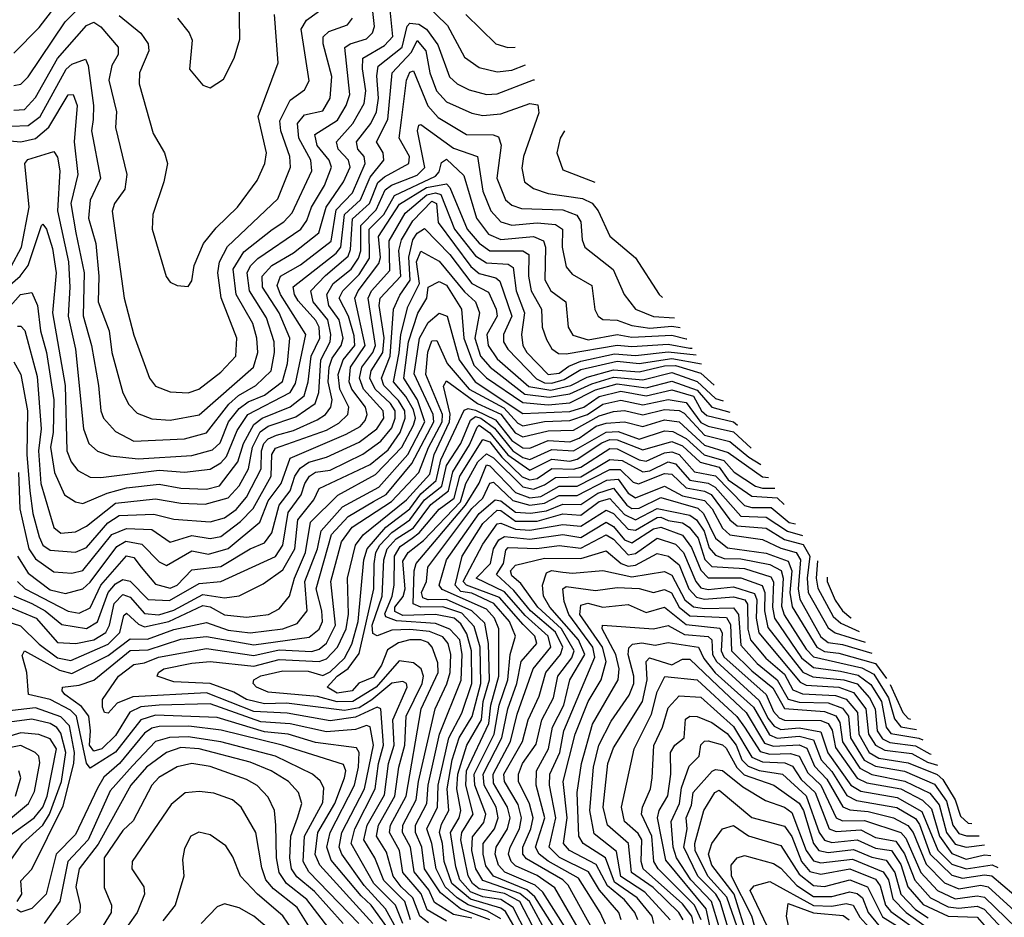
# Model space of a CAD drawing. Extents: x 1308313 to 1441400, y 959662 to 1036319.
# Tile 592 of 656: x 1419171 to 1421880, y 985262 to 987731. Entities that reach past the tile are written whole.
import ezdxf

# ---------------------------------------------------------------- set-up
doc = ezdxf.new("R2010")
doc.units = 0

msp = doc.modelspace()

# ---------------------------------------------------------------- linework, layer by layer
at = {"layer": '0CON10XD'}
for points in [[(1419155, 987638.8), (1419225, 987709.1), (1419345, 987866.6)], [(1419148, 987052), (1419176.6, 987105), (1419197.5, 987215), (1419185.3, 987335), (1419194, 987346), (1419265, 987368.7), (1419275, 987353.1), (1419282, 987315), (1419275.6, 987205.6), (1419306.1, 987065), (1419309.3, 986995), (1419304.4, 986915.6), (1419324.9, 986825), (1419346.5, 986605), (1419361.9, 986565), (1419385, 986543.8), (1419421.2, 986531.2), (1419497.1, 986522.9), (1419645, 986531.8), (1419702.1, 986547.9), (1419723.1, 986566.9), (1419746.2, 986625), (1419775, 986661.2), (1419800, 986680.1), (1419845, 986697.6), (1419894.3, 986735.7), (1419908.1, 986785), (1419914.7, 986855), (1419885.1, 986925), (1419839, 986995), (1419838.8, 987025), (1419864.8, 987055.2), (1419925, 987089.2), (1419994.6, 987145), (1420014, 987215), (1420062.4, 987285), (1420080.1, 987325), (1420075.4, 987345), (1420047.7, 987375), (1420042.9, 987395), (1420087.6, 987445), (1420119.1, 987500.9), (1420123.9, 987535), (1420113.9, 987596.1), (1420115.1, 987624.9), (1420175, 987659.6), (1420198, 987685), (1420185.9, 987805)], [(1419085, 987403.1), (1419175, 987394.7), (1419215, 987404.2), (1419251.5, 987435), (1419305, 987524.3), (1419318.9, 987525), (1419329.7, 987495), (1419321.3, 987395), (1419331.5, 987305), (1419312.5, 987225), (1419325.5, 987145), (1419348.5, 987035), (1419346.3, 986916.3), (1419369.1, 986835), (1419388.6, 986725), (1419394.2, 986655), (1419401.7, 986635), (1419435, 986597.7), (1419485, 986571.4), (1419625, 986578.1), (1419685.3, 986594.7), (1419746.7, 986673.3), (1419773.2, 986696.8), (1419820.5, 986725), (1419862.8, 986765), (1419872.7, 986815), (1419871.6, 986845), (1419850.4, 986910.4), (1419803.6, 986985), (1419797.3, 987035), (1419806.2, 987053.8), (1419826.3, 987073.7), (1419945.1, 987154.9), (1419961.6, 987178.4), (1419974.5, 987215.6), (1420010.2, 987275), (1420028.8, 987325), (1420022.7, 987345), (1419989.9, 987385), (1419983.6, 987415), (1420045.3, 987454.7), (1420069.8, 987495), (1420079.9, 987525), (1420065.4, 987654.6), (1420080, 987665), (1420125, 987678.6), (1420141.5, 987695), (1420147.6, 987712.4), (1420138, 987795)], [(1419155, 987550), (1419175, 987553.5), (1419195, 987574.2), (1419296.8, 987725), (1419365, 987795.2)], [(1419605.4, 987735), (1419637.3, 987695), (1419645.5, 987675), (1419638.6, 987595), (1419675, 987551.2), (1419695, 987543.8), (1419732.4, 987567.6), (1419760.9, 987625), (1419777.3, 987677.3), (1419775.3, 987795)], [(1420286.6, 987775), (1420348.5, 987715), (1420395, 987627.5), (1420435, 987599.2), (1420485, 987587.8), (1420525, 987592.2), (1420563, 987607)], [(1419155, 987482.2), (1419185, 987484.3), (1419215, 987516.8), (1419275.7, 987624.3), (1419355, 987714.8), (1419375, 987724.1), (1419395, 987711), (1419442.5, 987655), (1419441.9, 987635), (1419424.8, 987605), (1419416.5, 987565), (1419437.5, 987477.5), (1419435.2, 987434.8), (1419466.5, 987305), (1419461, 987265), (1419432, 987225), (1419425.7, 987204.3), (1419458.7, 986965), (1419485, 986863.1), (1419528.7, 986745), (1419545, 986722.5), (1419585, 986707.4), (1419635, 986704.8), (1419664.6, 986715), (1419725, 986761), (1419765.9, 986805), (1419768.8, 986855), (1419726, 986966), (1419716.6, 987035), (1419720.6, 987065), (1419742.8, 987107.2), (1419881.4, 987238.6), (1419916.7, 987325), (1419914.3, 987355), (1419890, 987425), (1419887, 987453), (1419915, 987510), (1419955, 987538.2), (1419967.3, 987562.7), (1419945.2, 987705), (1419960.3, 987729.7), (1420012.9, 987767.1)], [(1419125.4, 986984.6), (1419172.4, 987025), (1419194.8, 987055.2), (1419231.1, 987165), (1419235, 987168.9), (1419245, 987154.5), (1419261.8, 987101.8), (1419271.7, 987035), (1419261.3, 986925), (1419296.9, 986725), (1419301, 986545), (1419313.1, 986515), (1419331.2, 986491.2), (1419365, 986472.2), (1419395, 986471.1), (1419555, 986492), (1419625, 986486), (1419695, 986494.5), (1419725, 986512.2), (1419740.4, 986529.6), (1419769.4, 986600.6), (1419799.4, 986645), (1419915.4, 986705), (1419930.2, 986729.8), (1419958.4, 986865), (1419888.8, 986975), (1419879.3, 986999.3), (1419889, 987025), (1419943.7, 987056.3), (1420028, 987122), (1420042.3, 987207.7), (1420086.6, 987255), (1420121.4, 987335), (1420119.2, 987355), (1420101.1, 987375), (1420097.6, 987395), (1420136.9, 987445), (1420152.7, 987477.3), (1420158.8, 987515), (1420153.6, 987576.4), (1420157.3, 987602.7), (1420223.6, 987655), (1420237, 987713), (1420245, 987721.4), (1420269.1, 987719.1), (1420290.8, 987705), (1420321.9, 987661.9), (1420354.1, 987574.1), (1420374.7, 987555), (1420407.9, 987537.9), (1420455, 987525.5), (1420485, 987526.8), (1420585, 987565.4), (1420587.2, 987565.9)], [(1419148, 987438), (1419195, 987440.3), (1419228, 987465), (1419299.5, 987595), (1419315, 987608.5), (1419352, 987622), (1419360.2, 987605), (1419374.4, 987495), (1419373.2, 987456.8), (1419368.6, 987425), (1419393.8, 987295), (1419365.1, 987234.9), (1419360.5, 987185), (1419381.3, 987115), (1419389.5, 987025), (1419387.1, 986955), (1419417.1, 986875), (1419424.5, 986815), (1419455, 986704.4), (1419472, 986672), (1419495, 986648.9), (1419535, 986633.4), (1419585, 986628.9), (1419665, 986644.2), (1419814.2, 986775), (1419826.7, 986815), (1419823.7, 986855), (1419812.4, 986895), (1419767.3, 986975), (1419758.9, 987045), (1419787.6, 987092.4), (1419866.1, 987153.9), (1419898.4, 987175), (1419920.6, 987199.4), (1419975.1, 987315), (1419972.1, 987345), (1419939.1, 987405), (1419935.9, 987445), (1419955, 987469.4), (1420005, 987480.5), (1420025.8, 987515), (1420030.4, 987575), (1420006.2, 987665), (1420006.3, 987683.7), (1420021.4, 987698.6), (1420073, 987717), (1420086.6, 987735)], [(1419445, 987742.4), (1419505, 987694.3), (1419525.2, 987665), (1419526.9, 987645), (1419501.2, 987585), (1419500.5, 987555), (1419538.2, 987418.2), (1419569.6, 987365), (1419577.7, 987335), (1419567.5, 987285), (1419537.3, 987195), (1419535.5, 987155), (1419574.5, 987024.5), (1419585, 987008.8), (1419605, 987000), (1419635, 986996.7), (1419645, 987012.5), (1419651.5, 987055), (1419677.1, 987115), (1419711.6, 987158.4), (1419770.8, 987215), (1419825, 987288.9), (1419845.6, 987335), (1419850.5, 987365), (1419827.2, 987465), (1419882.7, 987612.7), (1419872.6, 987745)], [(1420399, 987745), (1420480.8, 987665), (1420514.5, 987654.5), (1420534.7, 987655.1)], [(1419125, 986920.4), (1419173.7, 986975), (1419205, 986980.5), (1419220.5, 986945), (1419228.2, 986875), (1419244.7, 986815), (1419265.5, 986685), (1419263.7, 986595), (1419255.8, 986555), (1419267.2, 986485), (1419295, 986424.2), (1419324.5, 986404.5), (1419345, 986399.6), (1419411.7, 986428.3), (1419465, 986443.4), (1419555, 986453), (1419615, 986442.4), (1419685, 986439.5), (1419721.3, 986448.7), (1419771.7, 986515), (1419787, 986565), (1419815, 986617.3), (1419838.1, 986635), (1419915, 986666), (1419953.7, 986696.3), (1419964.9, 986735.1), (1419973.6, 986805), (1419997.2, 986855), (1419995.4, 986885), (1419986.1, 986903.9), (1419937.4, 986957.4), (1419927, 986975), (1419923.9, 986996.1), (1420041.5, 987088.5), (1420054.3, 987105), (1420064.9, 987195.1), (1420108.4, 987235), (1420135, 987297.6), (1420172.6, 987345), (1420171.4, 987365), (1420153.1, 987395), (1420183.7, 987456.3), (1420196.1, 987585), (1420248.7, 987641.3), (1420265, 987674), (1420288.5, 987645), (1420299.5, 987585), (1420317.7, 987535), (1420345, 987505.1), (1420415, 987473.5), (1420445, 987467.3), (1420495, 987471.8), (1420575, 987500.6), (1420597, 987497), (1420599.1, 987475), (1420557.5, 987355), (1420552.8, 987322.8), (1420559.7, 987285), (1420585, 987266.2), (1420625, 987252.7), (1420719.2, 987239.2), (1420746.2, 987226.2), (1420762.3, 987205), (1420795, 987135.9), (1420865, 987075.8), (1420930.2, 986975), (1420939.7, 986966.5)], [(1419165, 986887.7), (1419175, 986887.5), (1419185.8, 986875.8), (1419219.6, 986749.6), (1419230.1, 986605), (1419223.3, 986545), (1419229.7, 986455), (1419265, 986334.1), (1419285, 986318.5), (1419325, 986322.1), (1419355, 986337.5), (1419435, 986400.6), (1419545, 986412.7), (1419615, 986400.9), (1419681.7, 986398.3), (1419744.8, 986415.2), (1419775, 986448.2), (1419800.5, 986495), (1419811.8, 986555), (1419833, 986597), (1419855, 986612.4), (1419931.3, 986638.7), (1419984.6, 986675), (1419994.2, 986705), (1419999.4, 986795), (1420025.4, 986845), (1420027.6, 986865), (1420018.8, 986905), (1419978.5, 986955), (1419972.1, 986985), (1420012.3, 987027.7), (1420075, 987080), (1420081.6, 987098.4), (1420087.3, 987182.7), (1420133.2, 987225), (1420156.9, 987283.1), (1420175, 987299.1), (1420241.6, 987335), (1420243.7, 987355), (1420214.9, 987405), (1420222, 987455), (1420235.1, 987565), (1420245, 987586.9), (1420255, 987590.2), (1420293.8, 987493.8), (1420322.2, 987462.2), (1420400, 987415), (1420473.8, 987413.8), (1420488.7, 987408.6), (1420495.9, 987385.9), (1420484.3, 987295), (1420508.1, 987235), (1420525, 987220.3), (1420551.9, 987211.9), (1420665, 987208), (1420703.6, 987193.6), (1420714.9, 987175), (1420718.3, 987125), (1420726.2, 987105), (1420804.1, 987044.1), (1420834.2, 986975), (1420865.3, 986935), (1420914.7, 986914.7), (1420972.3, 986911.1)], [(1419155, 986790), (1419174.2, 986755), (1419193.3, 986655), (1419190.8, 986535), (1419199.2, 986435), (1419207.3, 986372.7), (1419225, 986308.4), (1419235.5, 986285), (1419255, 986271.2), (1419325, 986265.7), (1419355, 986279.4), (1419413.5, 986346.5), (1419445, 986367.3), (1419540.4, 986370.4), (1419595, 986356.9), (1419695, 986349.6), (1419735, 986360.2), (1419766.6, 986383.4), (1419795, 986417.4), (1419835.6, 986495), (1419836.5, 986545), (1419843.4, 986565), (1419855, 986578.1), (1419877.7, 986587.7), (1419925, 986601.3), (1419989.6, 986630.4), (1420012.4, 986645), (1420027, 986665), (1420030.9, 986685), (1420020, 986735), (1420022.5, 986775), (1420030.5, 986799.5), (1420056.1, 986835), (1420061.2, 986855), (1420050.2, 986905), (1420022.2, 986945), (1420016, 986975), (1420033.3, 987005), (1420083.1, 987045), (1420103.6, 987075), (1420109.4, 987095), (1420109.7, 987165), (1420152.3, 987207.7), (1420177.1, 987262.9), (1420194.3, 987275.7), (1420265, 987303.7), (1420285.9, 987324.1), (1420265.2, 987425), (1420269.4, 987440.6), (1420275, 987442.7), (1420365, 987377.8), (1420431.1, 987355), (1420445, 987259.7), (1420467.8, 987205), (1420494.5, 987174.5), (1420525, 987166), (1420595, 987172.3), (1420645, 987167.5), (1420664.3, 987154.3), (1420663.2, 987105), (1420675, 987050.9), (1420691.2, 987031.2), (1420745, 986999.6), (1420753.6, 986933.6), (1420762.4, 986915), (1420775, 986906.1), (1420815, 986904.4), (1420855, 986890.1), (1420905, 986882.7), (1420965, 986888.1), (1420987.8, 986884.6)], [(1420669.6, 987425.7), (1420658.1, 987405), (1420648.9, 987365), (1420665, 987318.2), (1420753, 987284)], [(1419168.1, 986485), (1419171.6, 986385), (1419196.5, 986275), (1419215, 986247.7), (1419265, 986212), (1419315, 986208), (1419345, 986215.7), (1419424.9, 986315), (1419465, 986330.9), (1419535, 986328.9), (1419585, 986294), (1419645, 986311.6), (1419695, 986304), (1419725, 986308.8), (1419779.2, 986350.8), (1419813.5, 986386.5), (1419863.2, 986475), (1419865.1, 986535), (1419875, 986552.6), (1420015, 986601.8), (1420048.8, 986621.2), (1420074.1, 986645), (1420077.2, 986665), (1420052.4, 986715), (1420047.7, 986755), (1420061.3, 986795), (1420093.4, 986835), (1420091.2, 986861.2), (1420075.5, 986915.6), (1420050.1, 986965), (1420059.9, 986985), (1420105, 987030.3), (1420133.5, 987075), (1420133, 987155), (1420173, 987195), (1420202.6, 987247.4), (1420315, 987300.2), (1420325, 987312.1), (1420331.5, 987338.5), (1420345, 987347.4), (1420392.7, 987302.7), (1420428.2, 987185), (1420460.9, 987140.9), (1420495, 987126.7), (1420585, 987134.3), (1420612.2, 987122.2), (1420618, 987105), (1420615.7, 987015), (1420632.2, 986985), (1420673.3, 986955), (1420679.9, 986885), (1420692.7, 986862.7), (1420735, 986850.5), (1420815, 986864.8), (1420855, 986857.2), (1420965, 986863.2), (1421005, 986853.4), (1421006.3, 986853.2)], [(1419165.3, 986255), (1419195, 986208.6), (1419255, 986162.6), (1419297.5, 986152.5), (1419345, 986165.7), (1419365, 986183.8), (1419438.5, 986281.5), (1419463.6, 986296.4), (1419507.8, 986287.8), (1419555, 986239.5), (1419575, 986229.8), (1419645, 986269.6), (1419690.3, 986260.3), (1419745, 986276.2), (1419831.5, 986348.5), (1419855, 986407.2), (1419890.5, 986455), (1419915.2, 986524.8), (1420069.5, 986590.5), (1420107.8, 986612.2), (1420121.9, 986628.1), (1420127.1, 986645), (1420122.9, 986665), (1420085.2, 986715), (1420077.4, 986735), (1420081.5, 986775), (1420122.1, 986835), (1420093.6, 986965), (1420102.5, 986985), (1420159.5, 987060.5), (1420163.5, 987076.5), (1420158.8, 987135), (1420216.2, 987223.8), (1420290.8, 987269.2), (1420345, 987279.8), (1420355, 987269.4), (1420402, 987155), (1420435, 987116), (1420465, 987095.3), (1420555, 987095.1), (1420571.6, 987085), (1420571.2, 987025), (1420578, 986985), (1420606.9, 986935), (1420609, 986885), (1420620.9, 986850.9), (1420635.4, 986825.4), (1420653.1, 986813.1), (1420675, 986811.6), (1420815, 986835.6), (1420855, 986831.8), (1420955, 986838.6), (1421015, 986827.2), (1421021.5, 986827.4)], [(1419165.3, 986185), (1419186.7, 986165), (1419305, 986104), (1419335, 986098.4), (1419365, 986112.9), (1419394.6, 986175), (1419465, 986255.6), (1419485, 986251.6), (1419506, 986225), (1419545, 986178.5), (1419585, 986167), (1419605, 986175.5), (1419645, 986217.3), (1419725, 986226.9), (1419805, 986275.1), (1419845, 986291.8), (1419865, 986318.9), (1419885.2, 986395), (1419915.6, 986435), (1419928.4, 986475), (1419942.8, 986497.2), (1419966.7, 986513.3), (1420015, 986527.3), (1420105, 986568.5), (1420153.8, 986605), (1420172.8, 986635), (1420170.9, 986655), (1420116.7, 986715), (1420105.7, 986745), (1420112.1, 986775), (1420142.6, 986815), (1420150.3, 986835), (1420129.8, 986965), (1420139.1, 986985), (1420189.3, 987040.7), (1420187.4, 987122.6), (1420231.4, 987198.5), (1420291, 987249), (1420315, 987255), (1420329.6, 987250.4), (1420367.1, 987155), (1420425, 987081.5), (1420455, 987062.2), (1420515, 987058.9), (1420529.1, 987049.1), (1420536.6, 986985), (1420559.7, 986925), (1420551.8, 986865), (1420555.6, 986835), (1420566.2, 986815), (1420625, 986755.3), (1420655, 986758.4), (1420681.9, 986778.1), (1420715, 986792), (1420807.8, 986812.2), (1420865, 986807.6), (1420955, 986817.3), (1421032.1, 986809.4)], [(1419155, 986145.6), (1419204.7, 986124.7), (1419241.8, 986105), (1419287.4, 986067.4), (1419355, 986055.9), (1419385, 986074.8), (1419414.9, 986155), (1419435, 986178.8), (1419455, 986191.2), (1419475, 986186.6), (1419525, 986135.6), (1419583.5, 986133.5), (1419665, 986180.1), (1419725, 986185.7), (1419875, 986254.3), (1419895.3, 986285), (1419909.7, 986375), (1419945.9, 986424.1), (1419955.3, 986455), (1419968.9, 986475), (1419985, 986486.6), (1420025, 986492.1), (1420115, 986535.5), (1420165, 986571.2), (1420195, 986608.1), (1420204.6, 986635), (1420203.9, 986655), (1420191.1, 986675), (1420149.2, 986715), (1420134.8, 986745), (1420138.5, 986765), (1420170.2, 986815), (1420173.9, 986856.1), (1420159.8, 986945), (1420163.2, 986965), (1420220, 987025), (1420214, 987096), (1420221.8, 987125), (1420252.5, 987177.5), (1420305, 987231.5), (1420318, 987225), (1420322.7, 987172.7), (1420412.1, 987052.1), (1420435, 987033.1), (1420481.2, 987021.2), (1420492, 987012), (1420525.4, 986915.4), (1420502.2, 986865), (1420502.6, 986845), (1420514.2, 986825), (1420592.9, 986742.9), (1420615, 986732.4), (1420635, 986731.3), (1420669, 986741), (1420715, 986769), (1420815, 986791.8), (1420875, 986785.1), (1420965, 986798.8), (1421047, 986784)], [(1419137.9, 986117.9), (1419217, 986085), (1419275, 986017.4), (1419325.5, 986014.5), (1419375.1, 986024.9), (1419408.4, 986045), (1419418.7, 986065), (1419431.7, 986125), (1419455, 986149.5), (1419475, 986142.3), (1419515, 986097.3), (1419554, 986094), (1419595, 986106.5), (1419675, 986150.1), (1419735, 986140.1), (1419775, 986146.2), (1419841.4, 986178.6), (1419895, 986217.7), (1419928.6, 986275), (1419936.1, 986355), (1419980.1, 986409.9), (1419995, 986441.2), (1420135, 986506.9), (1420185, 986548.1), (1420218, 986595), (1420232.1, 986635), (1420230.6, 986655), (1420213.8, 986683.8), (1420172.8, 986725), (1420166.4, 986745), (1420190.1, 986805), (1420199.5, 986935), (1420217, 986973), (1420245.8, 987014.2), (1420242.2, 987077.8), (1420253.1, 987125), (1420265, 987143.3), (1420285, 987156.5), (1420354.5, 987085), (1420414.9, 987004.9), (1420461.2, 986981.2), (1420482.2, 986935), (1420485.1, 986915), (1420456.1, 986865), (1420460, 986835), (1420485, 986798), (1420572, 986722), (1420632, 986712), (1420687.2, 986725), (1420732.2, 986747.8), (1420805, 986768.1), (1420875, 986762.4), (1420945, 986779.2), (1420975, 986780), (1421045, 986759), (1421081.6, 986725.3)], [(1419115, 986081.7), (1419173.3, 986063.3), (1419225, 986013.3), (1419275, 985975.4), (1419311.8, 985968.2), (1419415, 986013.2), (1419447.1, 986045), (1419458, 986092), (1419465, 986098.7), (1419497.8, 986067.8), (1419515, 986060.8), (1419581.4, 986075), (1419675, 986119.7), (1419695, 986115.4), (1419735, 986093.6), (1419795, 986087.4), (1419855.7, 986094.3), (1419885, 986109.8), (1419913.4, 986145), (1419927, 986195), (1419957.3, 986265), (1419971.1, 986348.9), (1420046.7, 986423.3), (1420149.9, 986480.1), (1420222.3, 986555), (1420255, 986615.5), (1420260.4, 986635), (1420255, 986657.6), (1420234, 986694), (1420199.8, 986735), (1420215.3, 986814.7), (1420220.2, 986865), (1420239.2, 986940.8), (1420271.5, 987005), (1420262.7, 987065), (1420275, 987094.4), (1420325, 987067), (1420395, 986982.3), (1420425.4, 986955), (1420436.1, 986925), (1420423.4, 986855), (1420439.1, 986805), (1420465.2, 986775.2), (1420560.8, 986700.8), (1420627.6, 986692.4), (1420685, 986701.5), (1420745, 986729.1), (1420805, 986747.9), (1420885, 986739.9), (1420965, 986760.4), (1421035, 986736.1), (1421085, 986689.3), (1421106.6, 986682.7)], [(1420181.2, 985235), (1420138.2, 985295), (1420110.8, 985320.8), (1420028.6, 985418.6), (1420016.1, 985455), (1420025.4, 985495), (1420092.6, 985625), (1420103.7, 985675), (1420105.1, 985715.1), (1420098.3, 985728.3), (1419985, 985742.5), (1419910, 985765), (1419845, 985771.5), (1419715, 985811.1), (1419545, 985817.5), (1419505, 985804.5), (1419435, 985716.1), (1419365, 985672.1), (1419355, 985685.5), (1419327.6, 985815), (1419311.1, 985831.1), (1419255, 985860.5), (1419195.9, 985875), (1419191.3, 985935), (1419178.1, 985981.9), (1419185, 985994.8), (1419281.1, 985941.1), (1419315, 985932.7), (1419415, 985981.4), (1419475, 986028.1), (1419523.1, 986026.9), (1419595, 986053.4), (1419685, 986072.5), (1419745, 986051.8), (1419805, 986044), (1419895, 986055.1), (1419935, 986069.8), (1419961.7, 986105), (1419956, 986185), (1419990.2, 986275), (1420000.5, 986325), (1420059.6, 986390.4), (1420159.2, 986445), (1420238.6, 986535), (1420286.1, 986625), (1420266, 986685), (1420228.3, 986745), (1420240.7, 986845), (1420266.7, 986923.3), (1420291.6, 986965), (1420295.1, 986994.9), (1420325, 987011.2), (1420345, 987000.6), (1420386.9, 986935), (1420392.9, 986855), (1420421, 986781), (1420455, 986746), (1420555, 986677.7), (1420625, 986671.9), (1420685, 986676.9), (1420755, 986712.5), (1420815, 986729.5), (1420895, 986717.9), (1420965, 986736.4), (1421035, 986711.6), (1421075, 986664.6), (1421124.8, 986651.7)], [(1420221.2, 985205), (1420178, 985285), (1420118.9, 985348.9), (1420057.8, 985435), (1420050.1, 985455), (1420057.7, 985495), (1420120.1, 985615), (1420144.9, 985734.9), (1420135.5, 985785.5), (1420125, 985789.2), (1420095, 985778.5), (1420015, 985771.6), (1419915, 985794.2), (1419835, 985799.4), (1419695, 985848.6), (1419554.8, 985845.2), (1419505, 985840.9), (1419474.4, 985825.6), (1419435, 985761.6), (1419397.1, 985725), (1419375, 985718.8), (1419363.4, 985735), (1419366.5, 985775), (1419361.4, 985815), (1419341.2, 985841.2), (1419295.6, 985875), (1419287.8, 985885), (1419289.5, 985895), (1419335, 985900.1), (1419375, 985913.9), (1419475, 985996), (1419525, 985997.3), (1419615, 986026.6), (1419685, 986034.4), (1419815, 986011), (1419967.8, 986032.2), (1419995, 986054), (1420004.6, 986075), (1420002.8, 986105), (1419986.5, 986165), (1420029.5, 986315), (1420075, 986364), (1420144.4, 986405.6), (1420179.2, 986425), (1420250, 986510), (1420310.5, 986625), (1420308.8, 986645), (1420256.4, 986756.4), (1420270.8, 986855), (1420295, 986897.8), (1420325, 986923.4), (1420346.9, 986915), (1420380.4, 986795), (1420424.3, 986734.3), (1420555, 986647.2), (1420685, 986653.5), (1420723.4, 986665), (1420765, 986694.5), (1420825, 986709.1), (1420895, 986696.3), (1420965, 986712.5), (1421025, 986695.1), (1421047.2, 986655), (1421061.9, 986641.9), (1421134.5, 986624.5), (1421146.2, 986615.3)], [(1420225.2, 985245), (1420204.9, 985295), (1420145.4, 985355), (1420083.5, 985465), (1420093.3, 985505), (1420149.4, 985615), (1420158.4, 985685), (1420171.9, 985735), (1420164.8, 985835), (1420155, 985839.3), (1420095, 985812.2), (1420025, 985802.4), (1419906.7, 985823.3), (1419815, 985827.5), (1419685, 985879.3), (1419482.3, 985867.7), (1419439.1, 985850.9), (1419415, 985822.9), (1419405, 985825.3), (1419399.3, 985839.3), (1419399, 985861), (1419443, 985925), (1419485, 985956.9), (1419515, 985961.6), (1419552.8, 985977.2), (1419685, 986001.4), (1419815, 985982.2), (1419885, 985997.4), (1419975, 985993.3), (1419995, 985999.4), (1420015, 986015.6), (1420040, 986065), (1420027.4, 986185), (1420056.9, 986295), (1420086.3, 986335), (1420194.2, 986405.8), (1420268.9, 986485), (1420296.1, 986553.9), (1420333.4, 986625), (1420334.3, 986645), (1420288.5, 986755), (1420293.7, 986816.3), (1420305, 986847.6), (1420318.4, 986848.4), (1420347, 986785), (1420408.2, 986715), (1420503.4, 986663.4), (1420541.3, 986621.3), (1420555, 986614), (1420615, 986625.8), (1420685, 986628), (1420733.1, 986645), (1420775, 986672.9), (1420825, 986683.9), (1420885, 986671.6), (1420955, 986686.4), (1421005, 986677.6), (1421045, 986622.8), (1421065, 986612.4), (1421135, 986596.9), (1421183.4, 986552.1)], [(1420246.6, 985255), (1420230.6, 985305), (1420173.2, 985363.2), (1420148.6, 985425), (1420118.1, 985475), (1420127.5, 985515), (1420175, 985598.4), (1420186.1, 985685), (1420201.2, 985735), (1420197.4, 985805), (1420237.6, 985895), (1420235.1, 985905.1), (1420225, 985909.9), (1420195, 985905.7), (1420139.8, 985860.2), (1420105, 985837.9), (1420065, 985830.3), (1419905, 985850.8), (1419845, 985848.5), (1419795, 985860.9), (1419760.7, 985880.7), (1419695, 985904.5), (1419595, 985909.8), (1419549.6, 985925), (1419553, 985935), (1419567.5, 985945), (1419645, 985960.9), (1419695, 985965.3), (1419815, 985952.7), (1419885, 985971), (1419994.7, 985965.3), (1420015, 985973.1), (1420045.9, 986005), (1420069.4, 986055), (1420075.8, 986095.8), (1420073.2, 986195), (1420095.3, 986285), (1420116.2, 986313.8), (1420235, 986409.7), (1420299.5, 986480.5), (1420311.4, 986535), (1420353.8, 986625), (1420355.4, 986645.4), (1420336.9, 986723.1), (1420345, 986737.8), (1420430.7, 986675), (1420495, 986645.9), (1420534.4, 986594.4), (1420555, 986583.1), (1420625, 986600.1), (1420695, 986602), (1420765, 986641.6), (1420805, 986653.4), (1420835, 986655.7), (1420885, 986644.2), (1420945, 986658.3), (1420985, 986656.2), (1420998.7, 986648.7), (1421055, 986588.1), (1421125, 986570.4), (1421177.3, 986527.3), (1421209.9, 986507)], [(1420296.3, 985246.3), (1420272.1, 985265), (1420252.9, 985315), (1420220.4, 985345), (1420199, 985375), (1420180.6, 985440.6), (1420153.3, 985485), (1420158.6, 985515), (1420203.5, 985595), (1420214.2, 985675), (1420230.9, 985735), (1420234.9, 985814.9), (1420278.3, 985905), (1420282.3, 985925), (1420275.5, 985945), (1420255, 985961.7), (1420215, 985967.3), (1420152, 985895), (1420087.5, 985855), (1420045, 985854.2), (1419990.9, 985869.1), (1419855, 985880.6), (1419823, 985895), (1419813.5, 985905), (1419815.9, 985915), (1419835, 985926.3), (1419895, 985940.1), (1419965, 985938.9), (1420005, 985927.2), (1420025, 985936.8), (1420065, 985974.6), (1420085, 986012.7), (1420102.8, 986075), (1420118, 986245), (1420127.6, 986275), (1420178.3, 986335), (1420244.3, 986385.7), (1420275, 986426.5), (1420317.1, 986462.9), (1420329.5, 986520.5), (1420393.6, 986656.4), (1420405, 986661.1), (1420425, 986657), (1420479.8, 986629.8), (1420525, 986573.6), (1420555, 986552.8), (1420575, 986552.4), (1420625, 986573.2), (1420685, 986569.7), (1420710.1, 986580.1), (1420757.5, 986612.5), (1420785, 986621.4), (1420834.6, 986624.6), (1420885, 986612.2), (1420945, 986630), (1420985, 986624.9), (1421055, 986560.2), (1421119.9, 986539.9), (1421215, 986473.2), (1421230.8, 986471.5)], [(1420345, 985251.2), (1420292.2, 985282.2), (1420275.8, 985325.8), (1420225.1, 985385), (1420215.9, 985445), (1420188.4, 985495), (1420191.7, 985515), (1420234.2, 985595), (1420275.4, 985835), (1420322.9, 985935), (1420321.7, 985961.7), (1420306.2, 986005), (1420295, 986017.3), (1420275, 986025.2), (1420245, 986025.2), (1420213.3, 986016.7), (1420182.7, 985997.3), (1420166.6, 985955), (1420145, 985922.5), (1420104.5, 985905.5), (1420085.5, 985885), (1420045, 985878.4), (1420017.6, 985895), (1420045, 985924.9), (1420075, 985945.8), (1420105, 985987.6), (1420145.1, 986164.9), (1420146.3, 986233.7), (1420150.6, 986265), (1420162.2, 986285), (1420195, 986320.1), (1420245, 986354.9), (1420285, 986410.1), (1420332.3, 986447.7), (1420345.6, 986504.4), (1420385, 986565.1), (1420411.1, 986628.9), (1420425, 986639.6), (1420439.9, 986635), (1420477, 986607), (1420527.6, 986545), (1420555, 986526.6), (1420575, 986521.1), (1420635, 986548.2), (1420695, 986544.7), (1420785, 986596.5), (1420817.7, 986597.7), (1420875, 986577), (1420945, 986599.5), (1420968, 986598), (1421005, 986578.8), (1421053.9, 986533.9), (1421108.3, 986518.3), (1421136.5, 986486.5), (1421195, 986448.1), (1421215, 986442.3), (1421248.2, 986442)], [(1420415, 985259.6), (1420365, 985268.9), (1420312.2, 985302.2), (1420297, 985337), (1420256.7, 985386.7), (1420246.5, 985455), (1420224.5, 985495), (1420225.1, 985515), (1420262.4, 985585), (1420268.5, 985635), (1420314.4, 985835), (1420346.1, 985903.9), (1420355.4, 985935), (1420357.5, 985985), (1420350.4, 986015), (1420335, 986033.4), (1420298.3, 986048.3), (1420245, 986053.2), (1420195, 986051.4), (1420155, 986035.6), (1420142.4, 986042.4), (1420140.6, 986065), (1420168.5, 986145), (1420172.9, 986245), (1420182.5, 986275), (1420207, 986303), (1420255, 986333.4), (1420302.7, 986397.3), (1420350.8, 986435), (1420362.6, 986487.4), (1420408.5, 986561.5), (1420430, 986610), (1420435, 986615.1), (1420465, 986594), (1420514.1, 986534.1), (1420575, 986491.6), (1420635, 986521.9), (1420685, 986516.9), (1420705, 986521.9), (1420772.7, 986567.3), (1420795, 986576), (1420815, 986575.6), (1420885, 986547.4), (1420965, 986570.2), (1420995, 986558.3), (1421043.5, 986513.5), (1421095, 986499.6), (1421120.2, 986465), (1421185, 986420), (1421255, 986416), (1421274.6, 986397)], [(1420464.3, 985254.3), (1420384.2, 985285), (1420328.5, 985328.5), (1420285.2, 985395), (1420278, 985455), (1420259.7, 985495), (1420260.2, 985515), (1420291.2, 985575), (1420295.3, 985625), (1420325.9, 985765), (1420385.7, 985914.3), (1420388.4, 985985), (1420381.7, 986025), (1420355, 986054.6), (1420315, 986069.7), (1420207.6, 986077.6), (1420178.4, 986088.4), (1420176.2, 986096.2), (1420196.4, 986145), (1420201.9, 986175), (1420202.7, 986255), (1420218.4, 986281.6), (1420250.9, 986305), (1420270.3, 986319.7), (1420325.4, 986384.6), (1420366.5, 986415), (1420382.3, 986475), (1420445, 986576.2), (1420465, 986569.5), (1420497.6, 986527.6), (1420553.2, 986473.2), (1420575, 986465.3), (1420595, 986469.1), (1420635, 986495.9), (1420694.9, 986494.9), (1420715, 986500.1), (1420795, 986551.2), (1420815, 986550.1), (1420875, 986520.3), (1420895, 986516.3), (1420945, 986539.7), (1420965, 986542.5), (1420985.5, 986535), (1421027.4, 986487.4), (1421085, 986476.2), (1421165, 986394.9), (1421185, 986388.7), (1421238.8, 986388.8), (1421288.1, 986348.1), (1421305.8, 986344)], [(1420495, 985257.5), (1420458.4, 985278.4), (1420405, 985295.8), (1420375.1, 985315.1), (1420342, 985345), (1420316.6, 985395), (1420305.4, 985465), (1420291.6, 985505), (1420321, 985565), (1420322.6, 985625), (1420351.5, 985755), (1420387.2, 985822.8), (1420414.9, 985905), (1420414.2, 985995), (1420401.3, 986041.3), (1420385, 986068.7), (1420366.7, 986085), (1420315, 986094.5), (1420225, 986092.3), (1420202.9, 986102.9), (1420202.9, 986115), (1420226.2, 986143.8), (1420231.8, 986165), (1420225, 986241.4), (1420240, 986265), (1420281.9, 986298.1), (1420384.1, 986405), (1420398.6, 986455), (1420431.8, 986515), (1420455, 986536.6), (1420475, 986525.4), (1420555, 986445.9), (1420585, 986439.3), (1420615, 986451.1), (1420645, 986471.6), (1420715, 986473.8), (1420795, 986521.5), (1420828.2, 986518.2), (1420885, 986486.7), (1420905, 986490.1), (1420955, 986514.9), (1420975, 986509.3), (1421015, 986464.5), (1421065, 986455.5), (1421084.7, 986444.7), (1421154.8, 986364.8), (1421225, 986362.4), (1421283.6, 986323.6), (1421324.6, 986312)], [(1420537.6, 985225), (1420507.5, 985277.5), (1420495, 985286.7), (1420411.6, 985311.6), (1420360.3, 985355), (1420338.6, 985415), (1420334.6, 985465), (1420325.7, 985495), (1420331.9, 985518.1), (1420351.8, 985555), (1420347.6, 985615), (1420361.2, 985695), (1420380.7, 985755), (1420416.2, 985813.8), (1420439.4, 985905), (1420437.7, 986005), (1420421.4, 986061.4), (1420387.9, 986097.9), (1420335, 986116), (1420274.8, 986114.8), (1420253.8, 986123.8), (1420256.3, 986215), (1420262.3, 986235), (1420397.7, 986395), (1420435, 986456.2), (1420455, 986506.6), (1420465, 986503.9), (1420535, 986430.4), (1420575, 986415.8), (1420605, 986419.7), (1420655, 986447.4), (1420705, 986447.3), (1420795, 986493.5), (1420823.4, 986493.4), (1420859.1, 986459.1), (1420873.8, 986453.8), (1420945, 986482.5), (1420965, 986480.7), (1421005, 986442.7), (1421055, 986434), (1421073.8, 986425), (1421125, 986355.1), (1421145, 986338.7), (1421225, 986332.1), (1421275, 986301.1), (1421326.9, 986286.9), (1421345.2, 986255), (1421337.3, 986195), (1421340.3, 986155), (1421395, 986058.2), (1421414.3, 986044.3), (1421497.2, 986018.5)], [(1420566, 985215), (1420529, 985289), (1420495, 985310.8), (1420445, 985317.9), (1420411.8, 985331.8), (1420382.4, 985365), (1420370.9, 985400.9), (1420356.8, 985495), (1420380.2, 985535), (1420385.1, 985555), (1420373.9, 985615), (1420376.3, 985655), (1420401, 985735), (1420441.4, 985805), (1420446.7, 985855), (1420464, 985915), (1420461.3, 986015), (1420450.6, 986070.6), (1420415.3, 986105), (1420345, 986136), (1420295, 986135), (1420280.7, 986140.7), (1420276.7, 986155), (1420290.3, 986185), (1420293.6, 986225), (1420415, 986385.9), (1420445.6, 986415), (1420465, 986456.4), (1420475, 986458.4), (1420528, 986408), (1420575, 986395.5), (1420615, 986401.1), (1420655, 986421.8), (1420705, 986422.4), (1420786.2, 986463.8), (1420817.3, 986467.3), (1420845, 986428.8), (1420865, 986415.3), (1420945, 986447.8), (1420995, 986421), (1421055, 986408.7), (1421076.5, 986385), (1421105, 986331.8), (1421125, 986313.9), (1421215, 986301.2), (1421265, 986277.2), (1421307, 986265), (1421318.7, 986245), (1421313.1, 986165), (1421317.2, 986137.2), (1421375, 986033), (1421395, 986017.8), (1421435, 986011.8), (1421515.1, 985988.1)], [(1420594.2, 985215), (1420547.3, 985305), (1420505, 985327), (1420435, 985340.4), (1420417.2, 985355), (1420405.4, 985375.4), (1420384.9, 985475), (1420388, 985495), (1420419, 985545), (1420398.8, 985625), (1420400.7, 985665), (1420461.8, 985795), (1420467.1, 985845), (1420489.6, 985925), (1420489.6, 986055), (1420477.7, 986085), (1420455, 986109.5), (1420333.2, 986163.2), (1420325.1, 986175), (1420345.4, 986245), (1420435, 986372.9), (1420479.7, 986410.3), (1420495, 986406.9), (1420535, 986376.6), (1420576.6, 986373.4), (1420620.3, 986379.7), (1420665, 986398.3), (1420715, 986397.1), (1420761.6, 986428.4), (1420805, 986442.2), (1420841.6, 986395), (1420855, 986386.7), (1420875, 986387), (1420935, 986416.6), (1421036.9, 986386.9), (1421052.5, 986372.5), (1421085, 986304.3), (1421118.5, 986278.5), (1421225, 986263.3), (1421285, 986241.1), (1421295.2, 986215), (1421289.8, 986155), (1421295.9, 986115.9), (1421364.2, 986005), (1421385, 985993.3), (1421425, 985988.1), (1421525, 985959.5), (1421555.9, 985918.8)], [(1420622.7, 985215), (1420573.3, 985305), (1420546.8, 985326.8), (1420445, 985363.1), (1420426.2, 985395), (1420415.5, 985445), (1420417.1, 985482.9), (1420448, 985522), (1420453.7, 985545), (1420423.5, 985625), (1420421.7, 985655), (1420476.3, 985765), (1420490.2, 985845), (1420513.9, 985915), (1420520.9, 985985), (1420534.9, 986035), (1420518.7, 986075), (1420475.2, 986125.2), (1420415, 986152.9), (1420385, 986158.1), (1420369.1, 986175), (1420388.6, 986255), (1420445, 986344.9), (1420485, 986382), (1420495, 986380.9), (1420535, 986351.1), (1420595, 986351.4), (1420665, 986371.4), (1420715, 986368.2), (1420765, 986405.6), (1420795, 986414.1), (1420835, 986370), (1420865, 986355.1), (1420925, 986386.2), (1421015, 986367.9), (1421032.8, 986355), (1421054.3, 986324.3), (1421067.7, 986277.7), (1421085, 986257.5), (1421109.1, 986249.1), (1421155, 986247.6), (1421235, 986232.6), (1421266.1, 986216.1), (1421271.2, 986195), (1421267.3, 986117.3), (1421274.1, 986094.1), (1421335, 985999.2), (1421355, 985978.1), (1421487.9, 985947.9), (1421520.5, 985930.5), (1421561.3, 985865), (1421577.9, 985807.9), (1421595, 985785.3), (1421638.4, 985778.5)], [(1420647.3, 985225), (1420588.3, 985318.3), (1420566.8, 985336.8), (1420475, 985375), (1420453.5, 985403.5), (1420445.9, 985435), (1420446, 985465), (1420477.8, 985505), (1420487.9, 985535), (1420481.8, 985565), (1420448.8, 985625), (1420445.9, 985655), (1420497.7, 985755), (1420513.7, 985835), (1420538.6, 985905), (1420551.2, 985965), (1420593.8, 986015), (1420588.3, 986035), (1420556.7, 986066.7), (1420491.4, 986141.4), (1420400.2, 986175), (1420391.2, 986185), (1420445, 986288.6), (1420485, 986344.1), (1420495, 986346.1), (1420535, 986329.7), (1420575, 986326.4), (1420665, 986342.1), (1420715, 986337.8), (1420785, 986381.5), (1420805, 986372.4), (1420845, 986329.4), (1420865, 986326.6), (1420925, 986361.8), (1420935, 986362.1), (1420955, 986353), (1420995, 986347.2), (1421013.1, 986335), (1421037.4, 986305), (1421056.4, 986246.4), (1421075, 986226.5), (1421165, 986221.5), (1421237.9, 986197.9), (1421244.8, 986184.8), (1421242.3, 986115), (1421247.7, 986085), (1421321.9, 985975), (1421355, 985948.9), (1421429, 985939), (1421478, 985928), (1421512.5, 985902.5), (1421541.8, 985855), (1421554.8, 985785), (1421567.6, 985767.6), (1421645, 985754.8), (1421655.3, 985749.7)], [(1420677.6, 985225), (1420610.8, 985330.8), (1420589.6, 985349.6), (1420505.8, 985385.8), (1420488, 985405), (1420479.5, 985435), (1420482.2, 985455), (1420513.2, 985505), (1420520.2, 985535), (1420513, 985565), (1420475, 985631), (1420473.4, 985655), (1420521.2, 985745), (1420539.5, 985820.5), (1420583.7, 985945), (1420632.6, 986005), (1420625, 986035), (1420561.5, 986091.5), (1420505, 986156.9), (1420426.9, 986195), (1420466.4, 986235), (1420475.1, 986275), (1420489.7, 986300.3), (1420505, 986309.3), (1420575, 986301.5), (1420665, 986314.9), (1420715, 986306.6), (1420785, 986348.4), (1420805, 986336.8), (1420835, 986300.3), (1420855, 986291.9), (1420915, 986330.1), (1420935, 986334.8), (1420995, 986313.2), (1421018.9, 986278.9), (1421045, 986216.6), (1421065, 986195.5), (1421155, 986195.9), (1421214.1, 986174.1), (1421221, 986155), (1421220.3, 986105), (1421229.1, 986059.1), (1421325.8, 985935.8), (1421353.1, 985923.1), (1421438.1, 985915), (1421475, 985904), (1421509.2, 985865), (1421524.1, 985835), (1421530.3, 985775), (1421545, 985752.3), (1421565, 985742.9), (1421635, 985732.9), (1421675, 985710.9), (1421678.6, 985710.1)], [(1420710.9, 985225), (1420643, 985343), (1420595, 985376.3), (1420535, 985403.1), (1420523.2, 985415), (1420516.2, 985435), (1420520.2, 985455), (1420546.6, 985505), (1420551.6, 985535), (1420542.3, 985572.3), (1420504.9, 985634.9), (1420503.3, 985655), (1420554.4, 985745), (1420570.2, 985805), (1420600.2, 985869.8), (1420619, 985935), (1420659.3, 985985), (1420665.4, 986005), (1420645, 986046.2), (1420576.7, 986105), (1420530.7, 986160.7), (1420482.8, 986205), (1420502, 986235), (1420508.3, 986271.7), (1420515, 986279.3), (1420593.8, 986276.2), (1420655, 986284.9), (1420715, 986277.4), (1420785, 986314.2), (1420805, 986301.5), (1420845, 986259), (1420865, 986262.5), (1420925, 986304.4), (1420975, 986288.6), (1420997.2, 986265), (1421030.8, 986185), (1421045, 986168.1), (1421065, 986163.3), (1421135, 986170.6), (1421192.8, 986152.8), (1421199.1, 986135), (1421197.5, 986085), (1421204.4, 986044.4), (1421318.5, 985908.5), (1421335, 985900.4), (1421425, 985894.8), (1421465, 985879.8), (1421498.8, 985835), (1421506.2, 985765), (1421525, 985735.1), (1421551.5, 985721.5), (1421625, 985711.8), (1421668.4, 985688.4), (1421696, 985680.5)], [(1420747.6, 985227.6), (1420680, 985350), (1420665, 985365.1), (1420565, 985422.3), (1420555.1, 985435), (1420555.1, 985455), (1420577.6, 985505), (1420583.8, 985535), (1420574.1, 985574.1), (1420543.9, 985635), (1420543, 985655), (1420554.9, 985685), (1420592.1, 985737.9), (1420607.2, 985805), (1420639.5, 985865), (1420651.8, 985925), (1420689.9, 985975), (1420696.3, 985995), (1420661.5, 986055), (1420596.2, 986115), (1420550.3, 986180.3), (1420525, 986201), (1420521.3, 986215), (1420535, 986230), (1420615, 986249.4), (1420715, 986248.4), (1420785, 986269.7), (1420825.4, 986235.4), (1420845, 986227.4), (1420865, 986230.5), (1420925, 986262.4), (1420955.7, 986255), (1420985, 986231.6), (1421011.7, 986165), (1421032.7, 986142.7), (1421055, 986136.6), (1421135, 986143.7), (1421166.4, 986135), (1421173, 986123), (1421174.3, 986054.3), (1421181.2, 986025), (1421224.2, 985974.2), (1421275, 985930.2), (1421297.6, 985887.6), (1421325, 985876.5), (1421415, 985872.2), (1421445, 985861.3), (1421475.5, 985825), (1421479.7, 985765), (1421508.4, 985715), (1421535, 985699.8), (1421615, 985687), (1421695, 985654.8), (1421710.5, 985640.5), (1421744.8, 985585), (1421759.5, 985539.5), (1421780.3, 985520.3), (1421790.6, 985519.7)], [(1421365.8, 986241.9), (1421362.5, 986195), (1421367.1, 986167.1), (1421409.4, 986089.4), (1421430.5, 986070.5), (1421480.1, 986047.6)], [(1420782.6, 985242.6), (1420768.3, 985275), (1420708.9, 985368.9), (1420625, 985415.7), (1420599.9, 985435), (1420589.8, 985455), (1420615.5, 985535), (1420592.3, 985625), (1420592.7, 985665), (1420625.6, 985725), (1420637, 985785), (1420668, 985845), (1420684.2, 985915), (1420725.8, 985985), (1420708.9, 986025), (1420630, 986115), (1420611.8, 986145), (1420609.3, 986175), (1420620.6, 986209.4), (1420634.4, 986215.6), (1420665, 986211.4), (1420692, 986208), (1420775, 986215.9), (1420855, 986198.1), (1420945, 986212.5), (1420965, 986202.9), (1421001.4, 986135), (1421025, 986115.9), (1421055, 986110.8), (1421135, 986113.4), (1421148.8, 986095), (1421155, 986010.3), (1421200, 985960), (1421255, 985914.9), (1421285, 985861.7), (1421315, 985853.3), (1421395, 985851.6), (1421435, 985837.1), (1421451.4, 985815), (1421456.9, 985755), (1421493.9, 985693.9), (1421525, 985677.1), (1421605, 985663.9), (1421687.6, 985627.6), (1421721.1, 985581.1), (1421738.5, 985515), (1421755, 985491.8), (1421775.8, 985485.8), (1421810.7, 985485.6)], [(1421392.1, 986197.2), (1421392.2, 986185), (1421414.2, 986134.2), (1421435, 986104.4), (1421457.7, 986085.7), (1421458.2, 986084.8)], [(1420825.8, 985255), (1420819.3, 985275), (1420765.9, 985335.9), (1420736.4, 985386.4), (1420656.4, 985426.4), (1420627.9, 985455), (1420646.3, 985535), (1420628.4, 985625), (1420629.2, 985655), (1420657.5, 985715), (1420667.9, 985775), (1420753.1, 985976.9), (1420747.5, 986005), (1420682.3, 986095), (1420669.5, 986130.5), (1420665.3, 986165), (1420675, 986171.4), (1420755, 986160.8), (1420815, 986168.8), (1420875, 986166.3), (1420915, 986155.4), (1420945, 986163), (1420964.1, 986154.1), (1420985.5, 986115), (1421015, 986091.2), (1421115.9, 986086), (1421127, 986067), (1421129.7, 985995), (1421185, 985939.5), (1421242.6, 985892.6), (1421275, 985836), (1421385, 985828.1), (1421415.9, 985816), (1421427.7, 985797.7), (1421434.8, 985744.8), (1421482, 985672), (1421514.9, 985654.8), (1421606.5, 985636.5), (1421675, 985603.1), (1421700.7, 985570.7), (1421720.9, 985495), (1421745, 985462.9), (1421775, 985454.4), (1421825, 985461.4)], [(1420872, 985255), (1420863.4, 985275), (1420835, 985310), (1420787.9, 985347.9), (1420756.8, 985406.9), (1420683.6, 985445), (1420666.9, 985465), (1420677.4, 985535), (1420666.2, 985635), (1420699.7, 985765), (1420734.7, 985855.3), (1420770.4, 985915), (1420784.9, 985965), (1420774.7, 986005), (1420711.8, 986095), (1420715, 986120.4), (1420734.4, 986125.6), (1420775, 986114.9), (1420845, 986122.1), (1420895, 986100.3), (1420945, 986114.9), (1421005, 986066.7), (1421097, 986057), (1421103.7, 986043.7), (1421101.2, 985995), (1421108.4, 985978.4), (1421224.7, 985875), (1421245, 985827.7), (1421260.8, 985810.8), (1421275, 985804.4), (1421375, 985802.9), (1421395.3, 985795), (1421406.4, 985776.4), (1421415, 985728.6), (1421475, 985644.2), (1421501.6, 985631.6), (1421595, 985614.7), (1421655, 985583.8), (1421679.6, 985559.6), (1421701.8, 985485), (1421735, 985436.7), (1421775, 985421.8), (1421825, 985433.8), (1421842.6, 985431.3)], [(1420915.3, 985245), (1420911.3, 985265), (1420870, 985315), (1420807.9, 985357.9), (1420782.8, 985425), (1420721, 985465), (1420709.4, 985485), (1420704.7, 985605), (1420716.8, 985685), (1420746.8, 985793.2), (1420795, 985875.2), (1420817.4, 985915), (1420820, 985945), (1420811.2, 985985), (1420773.3, 986055), (1420774.4, 986065.6), (1420915, 986055.3), (1420955, 986064.7), (1420999.6, 986039.6), (1421065, 986034.5), (1421075.4, 986025), (1421077.5, 985985), (1421088, 985965), (1421205, 985858.4), (1421229.2, 985809.2), (1421247.1, 985787.1), (1421265, 985778.5), (1421315, 985783.3), (1421375, 985771.9), (1421394.2, 985714.2), (1421457.7, 985625), (1421485, 985608.4), (1421585, 985591.4), (1421653, 985553), (1421696.5, 985446.5), (1421735, 985408), (1421775, 985394.9), (1421846.2, 985406.2), (1421861.5, 985399)], [(1420960.7, 985255), (1420891.1, 985331.1), (1420825, 985374), (1420813.1, 985443.1), (1420751.5, 985491.5), (1420740.1, 985555), (1420749.6, 985675), (1420764.4, 985735), (1420798.6, 985801.4), (1420847.5, 985872.5), (1420860.7, 985905), (1420861, 985925), (1420845.2, 985984.8), (1420846.7, 986003.3), (1420857, 986013), (1420883, 986017), (1420919.3, 986010.7), (1420955, 986017.4), (1421038.5, 986005), (1421053.2, 985973.2), (1421084.6, 985934.6), (1421189.4, 985839.4), (1421233.6, 985763.6), (1421255, 985754.7), (1421315, 985760.3), (1421355, 985750.2), (1421376.1, 985695), (1421405, 985662.7), (1421447, 985597), (1421472.9, 985582.9), (1421584, 985564), (1421635, 985533.1), (1421646.6, 985516.6), (1421675.6, 985435), (1421735, 985377.4), (1421765, 985369.2), (1421825, 985378.9), (1421845, 985375.4), (1421905.7, 985324)], [(1420996.5, 985255), (1420984.7, 985275), (1420913.6, 985343.6), (1420854.5, 985384.5), (1420845.6, 985465), (1420788.2, 985515), (1420776.4, 985565), (1420789.3, 985685), (1420805, 985728.1), (1420884.8, 985855.2), (1420897, 985915), (1420894.9, 985965), (1420903.8, 985975), (1420965, 985956.3), (1420995, 985971.9), (1421015, 985971.6), (1421092.8, 985897.2), (1421169.4, 985825), (1421220.4, 985740.4), (1421245, 985732.6), (1421315, 985736.1), (1421336.8, 985726.8), (1421357.7, 985677.7), (1421391.7, 985641.7), (1421435.8, 985565.8), (1421455, 985557.2), (1421505, 985552.8), (1421575, 985535.2), (1421614.1, 985514.1), (1421629.3, 985495), (1421665, 985408.2), (1421715, 985356.5), (1421755, 985339.8), (1421815, 985349.6), (1421835, 985345.6), (1421959.8, 985232)], [(1421025.1, 985245), (1421019.9, 985265), (1420995, 985298.3), (1420886.5, 985395), (1420880.8, 985415), (1420882.7, 985475), (1420872.5, 985492.5), (1420835.4, 985525), (1420826.4, 985565), (1420861.5, 985725), (1420909.1, 985820.9), (1420925, 985881.6), (1420946.3, 985923.7), (1421035, 985915.1), (1421144.1, 985814.1), (1421164.8, 985784.8), (1421208.2, 985718.2), (1421235, 985710.1), (1421291.8, 985711.8), (1421315, 985704.7), (1421339.5, 985659.5), (1421375.1, 985625), (1421417.2, 985535), (1421435, 985527.3), (1421495, 985528.2), (1421594.9, 985494.8), (1421608.9, 985478.9), (1421650.1, 985385), (1421695.8, 985335.8), (1421745, 985312.7), (1421805, 985321), (1421825, 985316.7), (1421972.2, 985175)], [(1421565.6, 985902.2), (1421600.6, 985825), (1421615, 985808.7), (1421621.8, 985806.8)], [(1421046.2, 985255), (1421027.2, 985295), (1420927.3, 985395), (1420915.3, 985415), (1420910.1, 985485), (1420882, 985545), (1420884.1, 985565), (1420906.6, 985615), (1420911, 985645), (1420915.3, 985734.7), (1420939.7, 985785), (1420955, 985838.1), (1420985, 985870.8), (1421045, 985867), (1421135, 985786.7), (1421185, 985701.8), (1421215, 985688.9), (1421276.3, 985686.3), (1421297.4, 985677.4), (1421321, 985641), (1421359.1, 985605), (1421397.6, 985505), (1421417.3, 985497.3), (1421485, 985502), (1421525, 985481.5), (1421581.1, 985471.1), (1421605, 985436.3), (1421633.6, 985363.6), (1421677.1, 985315), (1421725, 985290.1), (1421755, 985286.5), (1421805, 985292), (1421824, 985284), (1421935.6, 985165)], [(1419164.7, 985305.3), (1419177.5, 985325), (1419175, 985362), (1419205, 985393.6), (1419291.4, 985568.6), (1419320.2, 985685), (1419322.1, 985715), (1419308.1, 985788.1), (1419285, 985813.4), (1419215, 985837.7), (1419127.4, 985827.4)], [(1419098.7, 985351.3), (1419179.4, 985465), (1419235, 985514.7), (1419253.6, 985545), (1419286.8, 985635), (1419298.1, 985715), (1419285, 985768.2), (1419274, 985784), (1419255, 985795.2), (1419205, 985806.3), (1419095, 985791.6)], [(1421072.9, 985225), (1421059.7, 985285), (1420948.6, 985418.6), (1420925.5, 985535), (1420930.4, 985555), (1420954.6, 985595.4), (1420962.8, 985655), (1420961.1, 985715), (1420973.2, 985735), (1420999.3, 985755), (1421003.2, 985806.8), (1421015, 985815.3), (1421035, 985813.7), (1421075, 985797.2), (1421117.4, 985767.4), (1421142.6, 985735), (1421157.9, 985695), (1421175, 985677.2), (1421205, 985665.6), (1421270, 985655), (1421335, 985595.5), (1421370.5, 985495), (1421385, 985473.5), (1421405, 985467.4), (1421475, 985474.5), (1421525, 985451.7), (1421569.5, 985445), (1421595, 985406.5), (1421614.8, 985345), (1421656.8, 985296.8), (1421725, 985264.5), (1421805, 985262.3), (1421895, 985159.2)], [(1420143.2, 985245), (1419996.8, 985405), (1419984.2, 985434.2), (1419991.5, 985495), (1420038.3, 985575), (1420064.7, 985645), (1420068.4, 985665), (1420062.4, 985682.4), (1419893.4, 985735), (1419726, 985776), (1419637.1, 985787.1), (1419555, 985786.7), (1419535, 985781.9), (1419515, 985768.1), (1419446.4, 985685), (1419402.9, 985647.1), (1419385, 985616.9), (1419325, 985489), (1419271.9, 985435), (1419244.3, 985325), (1419205, 985286.1), (1419175, 985275.5), (1419163.5, 985283.5)], [(1419141.3, 985485), (1419211.3, 985535), (1419234.7, 985565), (1419246.8, 985595), (1419272.6, 985725), (1419255, 985752.6), (1419224.3, 985764.3), (1419175, 985768.9), (1419135, 985757.3)], [(1420104.7, 985245), (1419966.9, 985386.9), (1419951, 985415), (1419954.6, 985485), (1420005, 985577.9), (1420007.9, 985617.9), (1419997.5, 985637.5), (1419977.1, 985655), (1419875, 985704.7), (1419725, 985744), (1419635, 985758.2), (1419583.8, 985756.2), (1419545, 985745.4), (1419481.3, 985678.7), (1419420.4, 985609.6), (1419359.4, 985475), (1419303.6, 985415), (1419281.7, 985305), (1419238.7, 985245)], [(1421095.8, 985235.8), (1421074.6, 985305), (1421017.1, 985365), (1420977.6, 985425), (1420968.7, 985455), (1420963.2, 985525), (1420986, 985575), (1420992.2, 985617.8), (1421013, 985677), (1421040.4, 985705), (1421045, 985735.7), (1421055, 985746), (1421065, 985746.9), (1421105, 985736.2), (1421115, 985727), (1421144.1, 985674.1), (1421163.9, 985653.9), (1421246.2, 985625), (1421315, 985575.9), (1421327.1, 985555), (1421355, 985464.8), (1421369.5, 985445), (1421395, 985439.6), (1421465, 985448.6), (1421515, 985426.9), (1421555, 985419.2), (1421579, 985385), (1421595.4, 985325.4), (1421635, 985282.9), (1421670, 985260)], [(1419075, 985474.9), (1419195.4, 985575), (1419212.4, 985607.6), (1419226.6, 985686.6), (1419224.5, 985704.5), (1419214.2, 985715), (1419175, 985734), (1419115, 985722.5)], [(1420061.5, 985245), (1419982.6, 985332.6), (1419933.3, 985373.3), (1419919.3, 985395), (1419914.1, 985425), (1419917.6, 985485), (1419935.8, 985535), (1419947.5, 985575), (1419938, 985605), (1419910.8, 985635), (1419863.2, 985665), (1419805, 985688.2), (1419664.7, 985725.3), (1419615, 985728.4), (1419575, 985714.9), (1419520.1, 985675), (1419477.3, 985625), (1419387, 985463), (1419335.4, 985395), (1419325.9, 985345), (1419338.1, 985295), (1419337, 985275), (1419295, 985233.4)], [(1419159.8, 985595), (1419174.1, 985645), (1419169.1, 985665)], [(1419876.2, 985515), (1419871.9, 985555), (1419855, 985592.5), (1419825, 985624), (1419795, 985641.1), (1419695, 985676.6), (1419645.2, 985684.8), (1419605, 985675.8), (1419553.8, 985646.2), (1419535.2, 985625), (1419483.4, 985526.6), (1419455, 985500), (1419403.4, 985425), (1419403.5, 985343.5), (1419424.4, 985295), (1419422.9, 985275), (1419400.7, 985239.3)], [(1421122.3, 985225), (1421098.3, 985305), (1421086.6, 985325), (1421036.9, 985375), (1420998.1, 985455), (1421007.2, 985505), (1421004.5, 985535), (1421019.5, 985570.5), (1421023.8, 985605), (1421076.2, 985663.8), (1421085, 985668.5), (1421105, 985665.9), (1421160.4, 985620.3), (1421222.9, 985582.9), (1421275, 985564.7), (1421295, 985550.3), (1421335.1, 985445), (1421355, 985416.9), (1421375, 985411.1), (1421461.7, 985421.7), (1421546.9, 985386.9), (1421561.2, 985365), (1421572.8, 985312.8), (1421609.6, 985275), (1421665, 985235.1)], [(1419980.8, 985215), (1419935, 985288.8), (1419869.5, 985339.5), (1419848.9, 985365), (1419837.6, 985397.6), (1419821.2, 985495), (1419780.8, 985565), (1419756.4, 985585), (1419705, 985603), (1419665, 985607.8), (1419626.2, 985603.8), (1419588.3, 985571.7), (1419481.1, 985415), (1419480, 985395), (1419513.1, 985345), (1419514.4, 985325), (1419494.8, 985275), (1419444.8, 985205)], [(1421144.6, 985235), (1421116.8, 985316.8), (1421064, 985375), (1421029.1, 985445), (1421028.9, 985465), (1421053.2, 985555), (1421083.4, 985605), (1421095, 985611.2), (1421185, 985536.1), (1421275, 985512.5), (1421295, 985483.8), (1421321.8, 985415), (1421345, 985387.8), (1421375, 985380.3), (1421455, 985395.2), (1421525, 985366.1), (1421538.4, 985348.4), (1421553.2, 985295), (1421568, 985278), (1421655, 985215.2)], [(1420021.7, 985231.7), (1419960.9, 985310.9), (1419904.9, 985354.9), (1419884.9, 985385), (1419877.6, 985425), (1419876.2, 985515)], [(1421174.4, 985204.4), (1421136.9, 985325), (1421075.4, 985405), (1421066.4, 985435), (1421075, 985464.6), (1421105, 985504.8), (1421135, 985514), (1421176.2, 985486.2), (1421265, 985458.7), (1421315, 985380.1), (1421355, 985349.2), (1421385, 985346.7), (1421455, 985364.8), (1421503.5, 985345), (1421545, 985263.1), (1421705, 985162.9)], [(1419936.8, 985205), (1419895.6, 985265.6), (1419825.2, 985325.2), (1419778.6, 985375), (1419757.8, 985427.8), (1419738.3, 985458.3), (1419695, 985488.9), (1419664, 985496), (1419642.2, 985485), (1419625, 985451.2), (1419619.1, 985420.9), (1419622.5, 985375), (1419598.9, 985295), (1419565, 985251.7)], [(1421196.3, 985225), (1421184.9, 985265), (1421129.4, 985375), (1421128.2, 985405), (1421144.7, 985425.3), (1421165, 985431.4), (1421245, 985409.9), (1421265, 985397.1), (1421308.7, 985348.7), (1421355, 985318.4), (1421405, 985319.3), (1421455, 985331.7), (1421475, 985327.1), (1421489.9, 985315), (1421505.7, 985275), (1421535, 985239.3)], [(1421227.5, 985237.5), (1421181, 985335), (1421191.7, 985348.3), (1421235, 985360.1), (1421355, 985294.2), (1421405, 985292.4), (1421445, 985300), (1421463.8, 985295), (1421482.2, 985262.2), (1421515.5, 985225)], [(1419865, 985222.2), (1419815, 985264.8), (1419775, 985288.1), (1419735, 985298.4), (1419715, 985290.8), (1419670.4, 985245)], [(1421297.5, 985185), (1421280.9, 985265), (1421285, 985299.2), (1421355, 985274.1), (1421436.3, 985266.3), (1421453.3, 985255)]]:
    msp.add_lwpolyline(points, dxfattribs=at)

doc.saveas('drawing.dxf')
